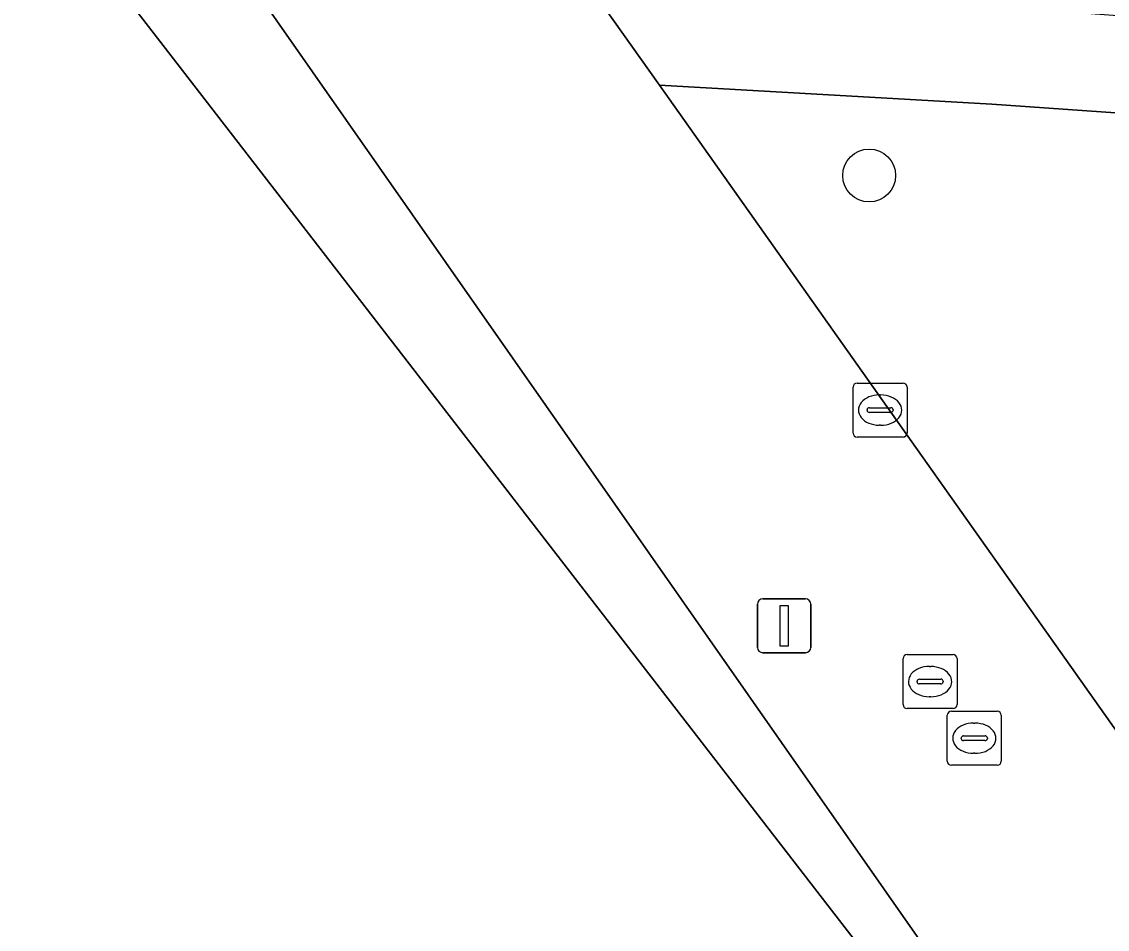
# Model space of a CAD drawing. Extents: x 161087 to 161926, y 382572 to 383873.
# Drawn here: x 161543.74 to 161563.86, y 382891.75 to 382908.56 of the extents above; entities that cross this region are included whole.
import ezdxf

# ---------------------------------------------------------------- set-up
doc = ezdxf.new("R2010")
doc.units = 0
for name, color, linetype in [('IMGEO_Boom', 7, 'Continuous'), ('IMGEO_Groenvoorziening', 7, 'Continuous'), ('IMGEO_Lichtmast', 7, 'Continuous'), ('IMGEO_Pand', 7, 'Continuous'), ('IMGEO_Rioolput', 7, 'Continuous'), ('IMGEO_Voetgangersgebied_open', 7, 'Continuous'), ('IMGEO_Voetpad_open', 7, 'Continuous')]:
    doc.layers.add(name, color=color, linetype=linetype)

msp = doc.modelspace()

# ---------------------------------------------------------------- linework, layer by layer
at = {"layer": 'IMGEO_Boom'}
msp.add_circle((161559.446, 382905.711), 0.489, dxfattribs=at)
at = {"layer": 'IMGEO_Groenvoorziening'}
msp.add_lwpolyline([(161581.215, 382906.874), (161590.742, 382914.055), (161590.694, 382914.123), (161574.73, 382915.982), (161568.338, 382906.851), (161568.148, 382906.58), (161561.718, 382907.031), (161555.558, 382907.383), (161567.943, 382889.884), (161569.55, 382893.888), (161571.522, 382897.422), (161573.291, 382899.782), (161574.761, 382901.349), (161576.605, 382902.999)], dxfattribs=at)
at = {"layer": 'IMGEO_Lichtmast'}
for p, q in [((161557.375, 382896.971), (161557.375, 382897.771)), ((161557.375, 382897.771), (161557.375, 382896.971)), ((161557.475, 382897.871), (161558.265, 382897.871)), ((161558.265, 382897.871), (161557.475, 382897.871)), ((161558.365, 382897.771), (161558.365, 382896.971)), ((161558.365, 382896.971), (161558.365, 382897.771)), ((161558.265, 382896.871), (161557.475, 382896.871)), ((161557.475, 382896.871), (161558.265, 382896.871))]:
    msp.add_line(p, q, dxfattribs=at)
msp.add_lwpolyline([(161557.795, 382897.746), (161557.945, 382897.746), (161557.945, 382896.996), (161557.795, 382896.996), (161557.795, 382897.746)], dxfattribs=at)
for centre, start, end in [((161557.475, 382897.771), 90, 180), ((161557.475, 382897.771), 90, 180), ((161558.265, 382897.771), 0, 90), ((161558.265, 382897.771), 360, 90), ((161557.475, 382896.971), 180, 270), ((161557.475, 382896.971), 180, 270), ((161558.265, 382896.971), 270, 0), ((161558.265, 382896.971), 270, 0)]:
    msp.add_arc(centre, 0.1, start, end, dxfattribs=at)
at = {"layer": 'IMGEO_Pand'}
msp.add_lwpolyline([(161560.872, 382889.358), (161544.431, 382910.624), (161543.465, 382911.873), (161532.673, 382903.552), (161532.411, 382903.35), (161532.691, 382902.989), (161529.838, 382900.774), (161529.555, 382901.139), (161528.355, 382900.208), (161529.783, 382898.374), (161522.952, 382893.186), (161516.357, 382901.716), (161511.853, 382907.541), (161509.299, 382910.845), (161504.422, 382917.152)], dxfattribs=at)
at = {"layer": 'IMGEO_Rioolput'}
for p, q in [((161559.148, 382900.94), (161559.148, 382901.792)), ((161559.223, 382901.866), (161560.075, 382901.866)), ((161560.149, 382901.792), (161560.149, 382900.94)), ((161559.636, 382901.646), (161559.661, 382901.646)), ((161559.407, 382901.36), (161559.407, 382901.372)), ((161559.45, 382901.409), (161559.848, 382901.409)), ((161559.891, 382901.372), (161559.891, 382901.36)), ((161559.845, 382901.323), (161559.447, 382901.323)), ((161559.659, 382901.086), (161559.634, 382901.086)), ((161560.075, 382900.866), (161559.223, 382900.866)), ((161560.075, 382895.911), (161560.075, 382896.763)), ((161560.15, 382896.837), (161561.002, 382896.837)), ((161561.076, 382896.763), (161561.076, 382895.911)), ((161560.563, 382896.617), (161560.588, 382896.617)), ((161560.334, 382896.331), (161560.334, 382896.343)), ((161560.377, 382896.38), (161560.775, 382896.38)), ((161560.818, 382896.343), (161560.818, 382896.331)), ((161560.772, 382896.294), (161560.374, 382896.294)), ((161560.586, 382896.057), (161560.561, 382896.057)), ((161561.002, 382895.837), (161560.15, 382895.837)), ((161560.894, 382894.862), (161560.894, 382895.714)), ((161560.969, 382895.788), (161561.821, 382895.788)), ((161561.895, 382895.714), (161561.895, 382894.862)), ((161561.382, 382895.568), (161561.407, 382895.568)), ((161561.196, 382895.331), (161561.594, 382895.331)), ((161561.153, 382895.282), (161561.153, 382895.294)), ((161561.591, 382895.245), (161561.193, 382895.245)), ((161561.637, 382895.294), (161561.637, 382895.282)), ((161561.405, 382895.008), (161561.38, 382895.008)), ((161561.821, 382894.788), (161560.969, 382894.788))]:
    msp.add_line(p, q, dxfattribs=at)
for points in [[(161559.148, 382900.94), (161559.148, 382901.792)], [(161559.223, 382901.866), (161560.075, 382901.866)], [(161560.149, 382901.792), (161560.149, 382900.94)], [(161560.075, 382900.866), (161559.223, 382900.866)], [(161560.075, 382895.911), (161560.075, 382896.763)], [(161560.15, 382896.837), (161561.002, 382896.837)], [(161561.076, 382896.763), (161561.076, 382895.911)], [(161561.002, 382895.837), (161560.15, 382895.837)], [(161560.894, 382894.862), (161560.894, 382895.714)], [(161560.969, 382895.788), (161561.821, 382895.788)], [(161561.895, 382895.714), (161561.895, 382894.862)], [(161561.821, 382894.788), (161560.969, 382894.788)]]:
    msp.add_lwpolyline(points, dxfattribs=at)
for centre, radius, start, end in [((161559.225, 382901.79), 0.0765, 91.552, 178.448), ((161559.225, 382901.79), 0.0765, 91.552, 178.448), ((161560.073, 382901.79), 0.0765, 1.552, 88.448), ((161560.073, 382901.79), 0.0765, 1.552, 88.448), ((161559.447, 382901.369), 0.0403, 85.8775, 175.7526), ((161559.444, 382901.359), 0.0366, 178.938, 274.7102), ((161559.848, 382901.366), 0.043, 264.8664, 352.4533), ((161559.852, 382901.371), 0.0386, 1.7309, 96.639), ((161559.225, 382900.942), 0.0765, 181.552, 268.448), ((161559.225, 382900.942), 0.0765, 181.552, 268.448), ((161560.073, 382900.942), 0.0765, 271.552, 358.448), ((161560.073, 382900.942), 0.0765, 271.552, 358.448), ((161560.152, 382896.761), 0.0765, 91.552, 178.448), ((161560.152, 382896.761), 0.0765, 91.552, 178.448), ((161561, 382896.761), 0.0765, 1.552, 88.448), ((161561, 382896.761), 0.0765, 1.552, 88.448), ((161560.374, 382896.34), 0.0403, 85.8775, 175.7526), ((161560.371, 382896.33), 0.0366, 178.938, 274.7102), ((161560.775, 382896.337), 0.043, 264.8664, 352.4533), ((161560.779, 382896.342), 0.0386, 1.7309, 96.639), ((161560.152, 382895.913), 0.0765, 181.552, 268.448), ((161560.152, 382895.913), 0.0765, 181.552, 268.448), ((161560.971, 382895.712), 0.0765, 91.552, 178.448), ((161560.971, 382895.712), 0.0765, 91.552, 178.448), ((161561, 382895.913), 0.0765, 271.552, 358.448), ((161561, 382895.913), 0.0765, 271.552, 358.448), ((161561.819, 382895.712), 0.0765, 1.552, 88.448), ((161561.819, 382895.712), 0.0765, 1.552, 88.448), ((161561.193, 382895.291), 0.0403, 85.8775, 175.7526), ((161561.598, 382895.293), 0.0386, 1.7309, 96.639), ((161561.19, 382895.281), 0.0366, 178.938, 274.7102), ((161561.594, 382895.288), 0.043, 264.8664, 352.4533), ((161560.971, 382894.864), 0.0765, 181.552, 268.448), ((161560.971, 382894.864), 0.0765, 181.552, 268.448), ((161561.819, 382894.864), 0.0765, 271.552, 358.448), ((161561.819, 382894.864), 0.0765, 271.552, 358.448)]:
    msp.add_arc(centre, radius, start, end, dxfattribs=at)
for centre, major_axis, ratio, start_param, end_param in [((161559.635, 382901.366), (-0.387, 0.002), 0.722429, 4.712389, 7.853982), ((161559.66, 382901.366), (-0.39, 0.002), 0.717154, 1.570796, 4.712389), ((161560.562, 382896.337), (-0.387, 0.002), 0.722429, 4.712389, 7.853982), ((161560.587, 382896.337), (-0.39, 0.002), 0.717154, 1.570796, 4.712389), ((161561.381, 382895.288), (-0.387, 0.002), 0.722429, 4.712389, 7.853982), ((161561.406, 382895.288), (-0.39, 0.002), 0.717154, 1.570796, 4.712389)]:
    msp.add_ellipse(centre, major_axis=major_axis, ratio=ratio, start_param=start_param, end_param=end_param, dxfattribs=at)
at = {"layer": 'IMGEO_Voetgangersgebied_open'}
for points in [[(161507.956, 382945.121), (161509.426, 382946.113), (161512.58, 382941.413), (161516.749, 382935.282), (161518.39, 382936.615), (161518.913, 382935.983), (161522.672, 382938.868), (161533.953, 382924.237), (161538.221, 382918.689), (161538.305, 382918.579), (161542.313, 382913.399), (161542.46, 382913.211), (161543.465, 382911.873), (161544.431, 382910.624), (161546, 382912.112), (161561.571, 382889.847)], [(161567.943, 382889.884), (161555.558, 382907.383), (161554.195, 382909.309), (161549.531, 382915.899), (161548.176, 382917.965)]]:
    msp.add_lwpolyline(points, dxfattribs=at)
at = {"layer": 'IMGEO_Voetpad_open'}
for points in [[(161589.376, 382915.993), (161576.601, 382917.487), (161571.741, 382918.056), (161570.747, 382916.632), (161565.853, 382909.615), (161565.138, 382908.591), (161561.798, 382908.838), (161558.88, 382909.024), (161554.195, 382909.309), (161555.558, 382907.383), (161561.718, 382907.031), (161568.148, 382906.58), (161568.338, 382906.851), (161574.73, 382915.982), (161590.694, 382914.123)], [(161546, 382912.112), (161544.431, 382910.624), (161560.872, 382889.358), (161561.571, 382889.847)]]:
    msp.add_lwpolyline(points, close=True, dxfattribs=at)

doc.saveas('drawing.dxf')
